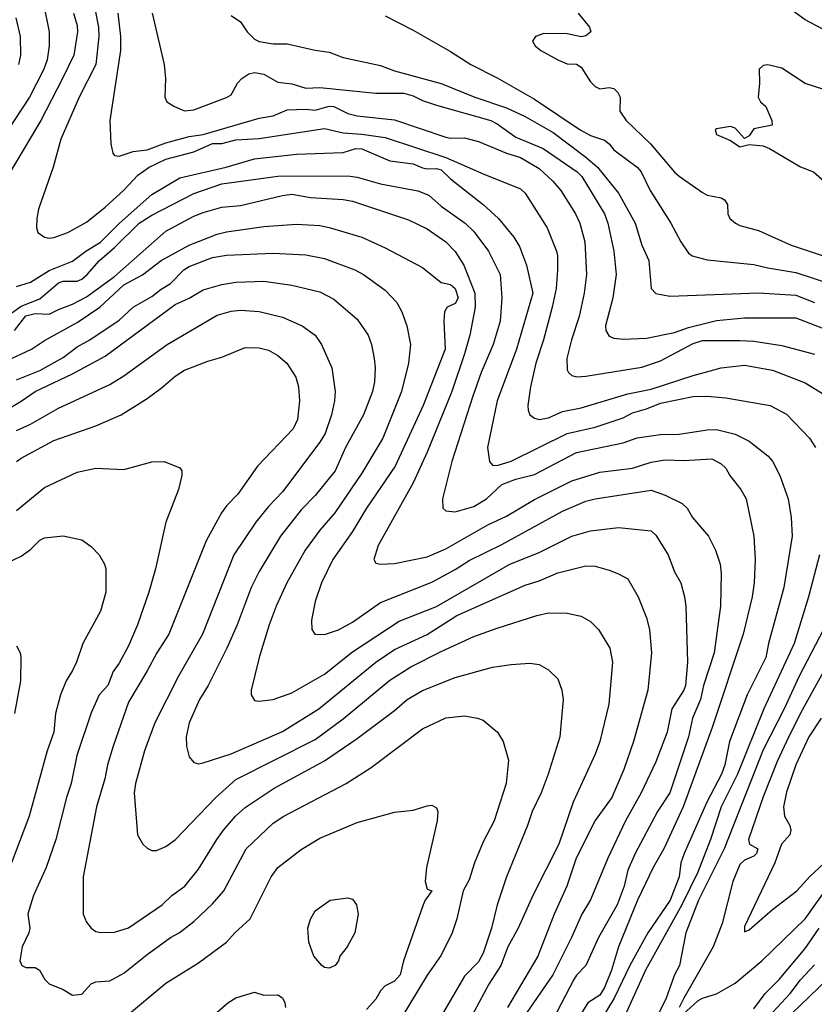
# Model space of a CAD drawing. Header units: metres. Extents: x -46681 to -43747, y -240911 to -237677.
# Tile 781 of 1056: x -45461 to -45376, y -238048 to -237943. Entities that reach past the tile are written whole.
import ezdxf

# ---------------------------------------------------------------- set-up
doc = ezdxf.new("R2010")
doc.units = ezdxf.units.M
doc.layers.add('CONTOUR_INDEX', color=1, linetype='Continuous')
doc.layers.add('CONTOUR_INTER', color=3, linetype='Continuous')

msp = doc.modelspace()

# ---------------------------------------------------------------- linework, layer by layer
at = {"layer": 'CONTOUR_INDEX'}
for points, elevation in [([(-45455.52, -237942.02), (-45455.1, -237943.35), (-45455.09, -237944.02), (-45455.47, -237946.52), (-45456.69, -237949.02), (-45459, -237953.52), (-45462.59, -237959.52)], 70), ([(-45422.1, -237942.3), (-45419.1, -237943.85), (-45415.1, -237946.13), (-45412.93, -237947.52), (-45410.1, -237948.93), (-45406.1, -237951.22), (-45401.2, -237954.52), (-45400.1, -237955.13), (-45398.6, -237955.62), (-45398.1, -237956.02), (-45397.6, -237956.66), (-45395.1, -237958.52), (-45394.67, -237959.02), (-45393.71, -237961.02), (-45391.49, -237964.52), (-45390.44, -237966.52), (-45389.6, -237967.73), (-45389.22, -237968.02), (-45387.6, -237968.42), (-45382.6, -237968.94), (-45381.1, -237969.31), (-45378.1, -237969.78), (-45372.1, -237971.74)], 65), ([(-45461.6, -237971.31), (-45460.1, -237970.83), (-45458.1, -237969.59), (-45455.6, -237968.59), (-45454.18, -237967.52), (-45452.6, -237966.55), (-45450.6, -237964.54), (-45447.1, -237961.45), (-45444.1, -237959.64), (-45439.16, -237958.52), (-45436.1, -237957.63), (-45431.6, -237957.13), (-45426.6, -237956.94), (-45425.26, -237956.52), (-45424.6, -237956.54), (-45421.6, -237957.83), (-45419.1, -237958.16), (-45418.1, -237958.6), (-45417.6, -237958.69), (-45416.6, -237958.66), (-45416.1, -237958.78), (-45415.1, -237959.75), (-45411.6, -237962.51), (-45409.97, -237964.02), (-45408.31, -237966.02), (-45407.7, -237967.02), (-45406.95, -237969.02), (-45406.3, -237972.02), (-45408.05, -237978.02), (-45410.09, -237983.52), (-45411.14, -237988.52), (-45410.93, -237990.02), (-45410.6, -237990.42), (-45410.1, -237990.47), (-45408.6, -237990), (-45402.6, -237987.02), (-45399.6, -237986.35), (-45396.6, -237985.34), (-45395.6, -237984.81), (-45394.1, -237984.39), (-45392.6, -237983.77), (-45389.1, -237983.07), (-45387.6, -237983.03), (-45385.6, -237983.22), (-45380.86, -237984.02), (-45379.1, -237984.96), (-45376.65, -237987.52), (-45376, -237988.52)], 70), ([(-45464.6, -237985.64), (-45461.1, -237983.58), (-45459.6, -237982.54), (-45455.6, -237980.63), (-45452.1, -237978.76), (-45444.6, -237973.22), (-45443.1, -237972.53), (-45441.6, -237971.64), (-45439.6, -237971.08), (-45438.1, -237970.84), (-45435.1, -237970.73), (-45432.1, -237971.15), (-45429.1, -237971.87), (-45427.6, -237972.64), (-45425.1, -237974.79), (-45423.93, -237976.52), (-45423.56, -237977.52), (-45423.27, -237979.02), (-45423.18, -237980.02), (-45423.25, -237981.52), (-45423.45, -237982.52), (-45424.42, -237985.02), (-45426.34, -237988.52), (-45427.47, -237991.02), (-45429.6, -237993.69), (-45431.1, -237995.21), (-45433.31, -237998.02), (-45435.6, -238001.8), (-45436.47, -238003.52), (-45437.97, -238007.52), (-45439.07, -238010.02), (-45441.09, -238014.02), (-45442.02, -238015.52), (-45443.11, -238018.02), (-45443.44, -238019.52), (-45443.41, -238020.52), (-45443.1, -238021.66), (-45442.6, -238022.28), (-45442.1, -238022.41), (-45441.6, -238022.32), (-45438.6, -238021.34), (-45433.1, -238018.94), (-45429.2, -238016.52), (-45423.09, -238011.52), (-45421.1, -238010.16), (-45417.6, -238008.58), (-45414.43, -238006.52), (-45407.1, -238003.29), (-45405.6, -238002.81), (-45403.6, -238001.95), (-45400.6, -238001.2), (-45399.6, -238001.26), (-45398.1, -238001.67), (-45397.1, -238002.05), (-45396.1, -238002.6), (-45394.99, -238004.52), (-45394.1, -238006.77), (-45393.78, -238008.02), (-45393.57, -238010.52), (-45393.97, -238014.52), (-45395.49, -238020.02), (-45396.52, -238023.02), (-45397.82, -238026.02), (-45399.6, -238028.47), (-45401.63, -238032.52), (-45402.65, -238035.52), (-45404.01, -238038.52), (-45405.73, -238043.02), (-45408.99, -238048.52)], 75), ([(-45375.56, -238000.02), (-45376.73, -238004.52), (-45378.29, -238009.52), (-45381.52, -238016.52), (-45384.37, -238023.52), (-45386.1, -238027.02), (-45387.23, -238030.52), (-45388.61, -238034.02), (-45390.31, -238037.52), (-45394.21, -238044.52), (-45396.91, -238050.52)], 70), ([(-45461.6, -238009.78), (-45461.22, -238010.52), (-45461.14, -238011.02), (-45461.18, -238013.52), (-45461.82, -238017.02)], 80), ([(-45427.99, -238037.02), (-45426.1, -238036.76), (-45425.6, -238036.91), (-45425.19, -238037.52), (-45425.01, -238038.52), (-45425.37, -238040.52), (-45426.19, -238042.02), (-45426.96, -238043.02), (-45427.12, -238043.52), (-45427.46, -238044.02), (-45428.1, -238044.3), (-45428.6, -238044.23), (-45428.89, -238044.02), (-45429.74, -238043.02), (-45430.28, -238041.52), (-45430.39, -238040.02), (-45430.1, -238039.05), (-45429.6, -238038.17), (-45427.99, -238037.02)], 80), ([(-45382.44, -238051.02), (-45378.7, -238047.02), (-45377.6, -238045.56), (-45376.1, -238043.93)], 70), ([(-45440.1, -238049.02), (-45438.98, -238048.02), (-45438.1, -238047.46), (-45436.1, -238046.88), (-45435.1, -238047.18), (-45433.6, -238047.14), (-45433.1, -238047.47), (-45432.86, -238048.02), (-45432.78, -238048.52)], 80)]:
    msp.add_lwpolyline(points, dxfattribs=dict(at, elevation=elevation))
at = {"layer": 'CONTOUR_INTER'}
for points, elevation in [([(-45458.72, -237941.02), (-45458.12, -237944.02), (-45458.11, -237945.52), (-45458.34, -237947.02), (-45458.67, -237948.02), (-45460.22, -237951.02), (-45465.1, -237958.41)], 71), ([(-45374.6, -237944.06), (-45377.1, -237942.73), (-45380.1, -237940.52)], 64), ([(-45461.68, -237942.52), (-45461.22, -237944.52), (-45461.19, -237946.52), (-45461.38, -237947.52)], 72), ([(-45453.21, -237941.52), (-45452.82, -237943.52), (-45452.8, -237944.52), (-45453.1, -237947.52), (-45454.88, -237951.02), (-45456.87, -237955.52), (-45457.67, -237958.52), (-45459.25, -237963.02), (-45459.43, -237964.02), (-45459.46, -237965.02), (-45459.31, -237965.52), (-45458.6, -237966), (-45458.1, -237966.1), (-45457.6, -237966.03), (-45456.12, -237965.52), (-45454.1, -237964.4), (-45452.1, -237962.79), (-45450.1, -237960.97), (-45448.6, -237959.38), (-45447.39, -237958.52), (-45445.6, -237957.67), (-45442.6, -237956.87), (-45440.6, -237955.99), (-45439.6, -237955.97), (-45438.1, -237955.58), (-45435.6, -237955.43), (-45428.6, -237954.37), (-45426.6, -237954.83), (-45424.6, -237954.97), (-45422.1, -237955.35), (-45415.6, -237957.47), (-45411.6, -237959.23), (-45407.6, -237960.82), (-45407.1, -237961.3), (-45404.73, -237965.02), (-45403.75, -237967.52), (-45403.63, -237968.02), (-45403.63, -237969.52), (-45403.8, -237971.52), (-45404.2, -237973.52), (-45405.14, -237977.02), (-45405.96, -237979.52), (-45406.54, -237982.02), (-45406.82, -237984.02), (-45406.79, -237984.52), (-45406.59, -237985.02), (-45406.1, -237985.41), (-45405.6, -237985.52), (-45404.6, -237985.34), (-45403.1, -237984.69), (-45401.1, -237984.3), (-45396.1, -237982.8), (-45393.6, -237982.29), (-45389.1, -237980.81), (-45386.1, -237979.99), (-45383.6, -237979.7), (-45380.6, -237980.26), (-45377.1, -237981.62), (-45374.6, -237983.16)], 69), ([(-45450.77, -237942.02), (-45450.46, -237944.52), (-45450.45, -237946.02), (-45451.61, -237953.52), (-45451.52, -237956.02), (-45451.29, -237957.02), (-45451.1, -237957.28), (-45450.6, -237957.35), (-45449.1, -237956.84), (-45447.6, -237956.64), (-45445.6, -237955.9), (-45443.1, -237955.24), (-45441.6, -237955.01), (-45435.6, -237953.28), (-45434.1, -237953), (-45432.6, -237952.38), (-45430.6, -237952.31), (-45429.6, -237952.42), (-45428.1, -237951.99), (-45427.6, -237952.03), (-45426.1, -237952.76), (-45425.1, -237953.02), (-45421.1, -237953.43), (-45415.6, -237955.3), (-45415.1, -237955.41), (-45413.6, -237955.36), (-45412.1, -237955.76), (-45409.1, -237957), (-45407.6, -237957.46), (-45405.6, -237958.66), (-45404.13, -237960.02), (-45403.3, -237961.02), (-45401.72, -237963.52), (-45401.25, -237964.52), (-45400.71, -237966.52), (-45400.53, -237970.02), (-45400.77, -237972.02), (-45401.32, -237974.52), (-45402.15, -237977.02), (-45402.63, -237979.02), (-45402.6, -237980.23), (-45402.47, -237980.52), (-45402.1, -237980.84), (-45401.6, -237980.98), (-45400.6, -237980.91), (-45394.6, -237979.93), (-45392.6, -237979.25), (-45389.1, -237977.41), (-45388.1, -237977.07), (-45384.1, -237977.07), (-45382.6, -237977.16), (-45379.6, -237977.62), (-45376.1, -237978.53)], 68), ([(-45447.08, -237942.02), (-45445.8, -237947.52), (-45445.64, -237949.02), (-45445.71, -237951.02), (-45445.49, -237951.52), (-45444.69, -237952.02), (-45443.6, -237952.48), (-45442.6, -237952.38), (-45439.1, -237951.06), (-45438.6, -237950.78), (-45437.93, -237949.52), (-45437.45, -237949.02), (-45436.73, -237948.52), (-45436.1, -237948.36), (-45435.1, -237948.56), (-45433.6, -237949.4), (-45432.1, -237949.59), (-45430.6, -237950.05), (-45429.1, -237949.97), (-45423.1, -237950.57), (-45420.1, -237950.6), (-45419.1, -237950.87), (-45418.1, -237951.38), (-45416.6, -237951.88), (-45410.78, -237953.52), (-45410.1, -237953.87), (-45408.1, -237955.29), (-45405.19, -237956.52), (-45401.55, -237959.02), (-45401.05, -237959.52), (-45398.61, -237963.52), (-45398.23, -237964.52), (-45397.62, -237967.52), (-45397.35, -237970.02), (-45397.71, -237972.52), (-45398.48, -237975.52), (-45398.45, -237976.02), (-45398.1, -237976.61), (-45397.6, -237976.81), (-45396.6, -237976.93), (-45394.1, -237976.84), (-45391.1, -237976.21), (-45389.6, -237975.67), (-45386.6, -237974.94), (-45383.6, -237974.66), (-45378.1, -237974.66), (-45373.1, -237976.58)], 67), ([(-45438.6, -237942.26), (-45437.6, -237942.94), (-45436.91, -237944.02), (-45436.1, -237944.79), (-45435.6, -237945.06), (-45434.1, -237945.29), (-45432.6, -237945.32), (-45429.6, -237945.99), (-45428.1, -237946.19), (-45426.6, -237946.76), (-45422.6, -237947.63), (-45421.1, -237948.2), (-45416.1, -237949.55), (-45412.5, -237951.02), (-45409.1, -237952.16), (-45407.1, -237953.09), (-45404.1, -237954.79), (-45400.6, -237957.43), (-45399.36, -237958.52), (-45397.1, -237961.29), (-45395.33, -237964.52), (-45394.6, -237966.86), (-45393.86, -237968.52), (-45393.61, -237971.52), (-45393.1, -237972.04), (-45391.6, -237972.31), (-45382.1, -237971.98), (-45378.1, -237972.23), (-45376.1, -237972.99)], 66), ([(-45401.42, -237942.02), (-45400.21, -237943.52), (-45400.07, -237944.02), (-45400.6, -237944.46), (-45401.1, -237944.55), (-45402.6, -237944.24), (-45405.1, -237944.18), (-45406, -237944.52), (-45406.33, -237945.02), (-45406.03, -237945.52), (-45405.44, -237946.02), (-45403.6, -237947.02), (-45402.6, -237947.43), (-45401.6, -237947.48), (-45401.1, -237947.8), (-45400.1, -237949.37), (-45399.6, -237949.86), (-45399.1, -237950.11), (-45398.1, -237949.98), (-45397.6, -237950.1), (-45397.18, -237950.52), (-45396.94, -237951.02), (-45396.97, -237952.52), (-45396.28, -237953.52), (-45393.68, -237956.02), (-45391.1, -237959.03), (-45390.6, -237959.46), (-45388.1, -237961.24), (-45387.6, -237961.5), (-45386.1, -237961.81), (-45385.75, -237962.02), (-45385.44, -237962.52), (-45385.4, -237963.52), (-45385.18, -237964.02), (-45384.58, -237964.52), (-45384.1, -237964.77), (-45382.1, -237965.28), (-45378.6, -237966.87), (-45372.6, -237968.88)], 64), ([(-45375.1, -237950.2), (-45377.1, -237949.54), (-45379.6, -237947.91), (-45381.1, -237947.55), (-45381.6, -237947.62), (-45382.02, -237948.02), (-45381.99, -237949.52), (-45382.13, -237951.02), (-45381.89, -237951.52), (-45381.33, -237952.02), (-45380.66, -237953.52), (-45380.65, -237954.02), (-45382.6, -237954.39), (-45383.1, -237955.15), (-45383.6, -237955.43), (-45384.6, -237954.33), (-45385.1, -237954.15), (-45386.6, -237954.39), (-45386.74, -237954.52), (-45386.59, -237955.02), (-45385.1, -237955.66), (-45384.1, -237956.32), (-45383.1, -237956.07), (-45381.6, -237956.23), (-45380.91, -237956.52), (-45377.6, -237958.48), (-45376.21, -237959.02), (-45375.07, -237960.02)], 63), ([(-45462.1, -237974.12), (-45461.1, -237973.39), (-45459.1, -237972.61), (-45457.1, -237970.91), (-45456.6, -237970.71), (-45455.1, -237970.73), (-45454.6, -237970.49), (-45454.03, -237970.02), (-45452.73, -237968.52), (-45451.1, -237967.1), (-45448.47, -237964.52), (-45447.1, -237963.66), (-45442.6, -237961.32), (-45439.6, -237960.3), (-45433.6, -237959.48), (-45426.1, -237959.44), (-45425.1, -237959.59), (-45422.6, -237960.3), (-45418.6, -237961.05), (-45417.42, -237961.52), (-45416.1, -237962.68), (-45413.53, -237964.52), (-45412.6, -237965.4), (-45411.02, -237967.52), (-45409.78, -237970.02), (-45409.6, -237972.52), (-45409.77, -237975.02), (-45410.55, -237977.52), (-45411.82, -237980.52), (-45412.71, -237983.02), (-45414.97, -237990.02), (-45415.97, -237994.02), (-45415.92, -237995.02), (-45415.6, -237995.33), (-45414.6, -237995.41), (-45412.6, -237994.87), (-45411.25, -237994.02), (-45409.6, -237992.5), (-45408.1, -237991.92), (-45406.1, -237991.41), (-45401.6, -237989.08), (-45396.6, -237988.03), (-45395.1, -237987.49), (-45392.6, -237987.13), (-45390.6, -237987.09), (-45387.6, -237986.63), (-45386.6, -237986.62), (-45384.6, -237987.12), (-45383.1, -237987.84), (-45381.1, -237989.44), (-45380.6, -237990.01), (-45379.8, -237991.52), (-45378.94, -237994.02), (-45378.59, -237996.02), (-45378.51, -237998.02), (-45379.38, -238003.52), (-45381.03, -238009.52), (-45381.3, -238011.02), (-45383.3, -238015.02), (-45385.22, -238020.02), (-45385.72, -238022.52), (-45386.05, -238023.52), (-45387.63, -238026.52), (-45390.08, -238032.02), (-45390.42, -238033.02), (-45390.6, -238034.52), (-45391.57, -238037.02), (-45393.96, -238040.52), (-45395.9, -238044.02), (-45397.56, -238047.52), (-45400, -238051.52)], 71), ([(-45461.82, -237976.02), (-45460.6, -237974.45), (-45459.6, -237974.18), (-45458.1, -237974.27), (-45457.1, -237973.75), (-45455.6, -237973.2), (-45454.1, -237972.4), (-45451.1, -237970.21), (-45445.6, -237965.36), (-45442.6, -237963.77), (-45441.6, -237963.37), (-45439.6, -237962.81), (-45437.6, -237962.61), (-45433.1, -237961.53), (-45432.1, -237961.4), (-45430.1, -237961.77), (-45426.6, -237961.99), (-45425.6, -237962.16), (-45419.6, -237964.16), (-45417.6, -237965.1), (-45415.59, -237966.52), (-45414.6, -237967.54), (-45413.68, -237969.02), (-45412.5, -237972.02), (-45412.48, -237973.52), (-45413.05, -237976.52), (-45413.59, -237978.52), (-45414.96, -237982.52), (-45417.6, -237989.02), (-45419.1, -237992.31), (-45422.84, -237999.02), (-45423.33, -238000.52), (-45423.1, -238000.93), (-45422.6, -238001.04), (-45421.1, -238000.95), (-45417.6, -238000.25), (-45415.6, -237999.38), (-45411.1, -237996.82), (-45409.1, -237995.9), (-45406.1, -237994.11), (-45402.1, -237992.12), (-45399.1, -237991.17), (-45395.6, -237990.75), (-45393.6, -237990.09), (-45392.1, -237989.85), (-45390.1, -237989.91), (-45387.1, -237989.74), (-45386.1, -237990.27), (-45385.6, -237990.75), (-45385.16, -237991.52), (-45383.98, -237993.02), (-45383.43, -237994.02), (-45382.61, -237998.02), (-45382.45, -238000.52), (-45382.56, -238003.02), (-45382.79, -238004.52), (-45383.75, -238008.52), (-45387.07, -238018.52), (-45390.18, -238027.02), (-45392.25, -238031.52), (-45393.39, -238033.52), (-45395.07, -238037.02), (-45397.1, -238042.02), (-45397.87, -238044.52), (-45398.6, -238046.38), (-45399.1, -238047.18), (-45400.4, -238048.02), (-45401.91, -238050.52)], 72), ([(-45462.6, -237979.21), (-45459.99, -237978.02), (-45458.6, -237977.06), (-45455.1, -237975.16), (-45452.67, -237973.52), (-45450.1, -237971.13), (-45448.1, -237970.04), (-45446.1, -237968.51), (-45443.1, -237966.85), (-45440.1, -237965.67), (-45439.1, -237965.45), (-45435.1, -237964.87), (-45431.6, -237964.6), (-45429.1, -237964.77), (-45428.1, -237964.98), (-45424.6, -237966.02), (-45422.1, -237967.15), (-45418.1, -237969.26), (-45416.1, -237970.85), (-45415.1, -237971.07), (-45414.59, -237971.52), (-45414.27, -237972.52), (-45414.6, -237973.1), (-45415.47, -237973.52), (-45415.76, -237974.02), (-45415.82, -237975.02), (-45415.67, -237978.02), (-45418.03, -237984.02), (-45421.05, -237990.52), (-45424.09, -237995.02), (-45425.61, -237997.52), (-45427.72, -238000.52), (-45428.93, -238003.02), (-45429.6, -238005.02), (-45429.99, -238007.02), (-45429.97, -238008.02), (-45429.64, -238008.52), (-45428.6, -238008.58), (-45427.1, -238008.07), (-45425.6, -238007.23), (-45422.6, -238005.13), (-45417.1, -238002.97), (-45414.6, -238001.61), (-45413.1, -238000.64), (-45409.6, -237998.91), (-45403.1, -237995.36), (-45400.6, -237994.29), (-45399.6, -237994.03), (-45393.6, -237993.11), (-45392.1, -237993.65), (-45390.28, -237994.52), (-45389.74, -237995.02), (-45389.19, -237996.02), (-45387.46, -237998.02), (-45386.71, -237999.52), (-45386.22, -238001.02), (-45386.12, -238002.02), (-45386.19, -238005.52), (-45386.85, -238010.52), (-45387.99, -238014.02), (-45388.33, -238015.52), (-45389.19, -238017.52), (-45389.6, -238019.52), (-45391.62, -238025.52), (-45392.92, -238027.52), (-45395.32, -238032.02), (-45396.1, -238033.81), (-45396.51, -238035.52), (-45397.24, -238037.52), (-45399.26, -238041.02), (-45400.59, -238044.02), (-45401.6, -238045.04), (-45401.89, -238045.52), (-45404.1, -238049.76)], 73), ([(-45461.6, -237981.28), (-45459.1, -237980.3), (-45456.6, -237978.88), (-45455.1, -237977.77), (-45453.74, -237977.02), (-45450.6, -237974.89), (-45449.1, -237973.5), (-45447.1, -237972.37), (-45446.1, -237971.57), (-45445.1, -237970.98), (-45443.67, -237969.52), (-45443.1, -237969.14), (-45440.6, -237968.18), (-45439.1, -237967.95), (-45434.1, -237967.74), (-45430.6, -237967.91), (-45428.6, -237968.3), (-45425.36, -237969.52), (-45424.44, -237970.02), (-45422.1, -237971.69), (-45420.84, -237973.02), (-45420.32, -237974.02), (-45419.8, -237975.52), (-45419.4, -237977.52), (-45419.62, -237979.52), (-45420.34, -237982.52), (-45422.37, -237987.52), (-45424.6, -237991.28), (-45427.49, -237995.52), (-45429.1, -237997.38), (-45430.67, -237999.52), (-45432.63, -238003.02), (-45433.79, -238005.52), (-45434.54, -238007.52), (-45435.61, -238011.02), (-45436.45, -238014.52), (-45436.48, -238015.02), (-45436.1, -238015.63), (-45435.6, -238015.72), (-45434.1, -238015.52), (-45432.1, -238014.81), (-45428.6, -238012.81), (-45425.6, -238010.41), (-45420.6, -238007.15), (-45416.6, -238005.58), (-45408.74, -238001.02), (-45405.6, -237999.77), (-45402.1, -237998.02), (-45400.1, -237997.45), (-45397.1, -237997.12), (-45393.6, -237997.47), (-45393.1, -237997.94), (-45391.78, -238000.02), (-45391.1, -238001.84), (-45390.43, -238003.02), (-45390.02, -238004.52), (-45389.88, -238005.52), (-45389.7, -238011.52), (-45389.91, -238014.02), (-45390.1, -238014.52), (-45391.4, -238016.52), (-45391.89, -238019.02), (-45393.1, -238022.21), (-45394.68, -238025.52), (-45396.36, -238028.52), (-45398.25, -238032.52), (-45400.1, -238036.97), (-45401.03, -238038.52), (-45402.14, -238041.02), (-45404.15, -238045.02), (-45408.3, -238051.02)], 74), ([(-45461.6, -237986.73), (-45460.1, -237986.05), (-45457.1, -237984.33), (-45451.6, -237981.78), (-45450.1, -237980.86), (-45445.47, -237977.52), (-45440.1, -237974.38), (-45438.6, -237973.92), (-45437.6, -237973.81), (-45435.6, -237973.97), (-45433.1, -237974.59), (-45431, -237975.52), (-45429.6, -237976.5), (-45428.92, -237977.52), (-45427.82, -237980.02), (-45427.45, -237982.52), (-45427.54, -237983.52), (-45427.87, -237985.02), (-45428.53, -237987.02), (-45429.1, -237987.98), (-45433.1, -237993.3), (-45434.6, -237994.86), (-45435.97, -237996.52), (-45438.31, -238000.02), (-45441.68, -238008.52), (-45444.24, -238013.02), (-45446.8, -238018.02), (-45447.88, -238021.02), (-45448.85, -238024.52), (-45449.01, -238025.52), (-45448.65, -238030.02), (-45448.09, -238031.02), (-45447.6, -238031.45), (-45447.1, -238031.68), (-45446.6, -238031.69), (-45445.6, -238031.26), (-45444.6, -238030.55), (-45440.26, -238026.02), (-45438.1, -238024.1), (-45429.6, -238019.82), (-45426.6, -238017.61), (-45421.6, -238013.44), (-45419.36, -238012.02), (-45416.1, -238010.39), (-45412.6, -238008.79), (-45410.1, -238007.88), (-45405.84, -238006.52), (-45404.6, -238006.23), (-45402.6, -238006.28), (-45401.1, -238006.61), (-45400.1, -238007.18), (-45399.23, -238008.02), (-45398.02, -238010.02), (-45397.73, -238011.52), (-45398.14, -238016.02), (-45399.1, -238020.02), (-45399.6, -238021.37), (-45401.95, -238026.52), (-45403.48, -238031.02), (-45406.28, -238036.52), (-45407.86, -238040.02), (-45408.98, -238042.02), (-45409.73, -238044.02), (-45411.01, -238046.02), (-45412.62, -238049.02)], 76), ([(-45461.6, -237990.03), (-45461.1, -237989.69), (-45457.6, -237987.8), (-45453.1, -237986.2), (-45450.39, -237985.02), (-45447.6, -237983.27), (-45446.1, -237982.19), (-45444.6, -237980.89), (-45443.6, -237980.25), (-45441.1, -237979.29), (-45439.6, -237978.87), (-45437.1, -237977.83), (-45435.6, -237977.86), (-45434.6, -237978.12), (-45433.6, -237978.69), (-45432.65, -237979.52), (-45431.68, -237981.02), (-45431.39, -237982.02), (-45431.27, -237983.52), (-45431.51, -237985.52), (-45431.98, -237986.52), (-45435.79, -237990.52), (-45437.88, -237993.52), (-45439.1, -237994.77), (-45439.64, -237995.52), (-45441.3, -237998.52), (-45445.3, -238008.52), (-45446.58, -238010.52), (-45447.6, -238012.47), (-45449.6, -238015.81), (-45451.25, -238020.52), (-45451.85, -238022.52), (-45452.13, -238024.02), (-45453.04, -238027.02), (-45454.47, -238034.52), (-45454.48, -238038.52), (-45454.1, -238039.38), (-45453.6, -238040.01), (-45453.1, -238040.37), (-45452.6, -238040.48), (-45451.1, -238040.45), (-45449.6, -238039.97), (-45446.02, -238037.52), (-45444.95, -238036.52), (-45443.57, -238035.52), (-45442.1, -238033.68), (-45440.16, -238030.52), (-45439.42, -238029.52), (-45438.15, -238028.02), (-45437.1, -238027.08), (-45433.99, -238025.02), (-45428.6, -238022.11), (-45425.1, -238019.7), (-45421.1, -238016.7), (-45419.74, -238015.52), (-45418.1, -238014.56), (-45414.6, -238013.16), (-45410.6, -238012.06), (-45408.6, -238011.76), (-45406.6, -238011.65), (-45405.6, -238011.79), (-45404.6, -238012.35), (-45403.6, -238013.31), (-45403.18, -238014.52), (-45403.02, -238015.52), (-45403.39, -238019.52), (-45404.63, -238023.52), (-45405.4, -238025.52), (-45406.37, -238027.52), (-45406.84, -238029.02), (-45409.09, -238034.52), (-45410.09, -238037.52), (-45410.71, -238040.02), (-45411.6, -238042.7), (-45412.1, -238043.61), (-45413.6, -238045.14), (-45415.84, -238049.02)], 77), ([(-45461.6, -237995.28), (-45458.6, -237992.81), (-45455.1, -237991.19), (-45453.1, -237990.74), (-45450.1, -237990.88), (-45447.1, -237990.07), (-45445.79, -237990.02), (-45444.1, -237990.73), (-45443.9, -237991.02), (-45443.91, -237991.52), (-45444.25, -237993.02), (-45445.61, -237996.52), (-45446.73, -238001.52), (-45447.43, -238004.02), (-45448.64, -238007.52), (-45449.6, -238009.76), (-45450.6, -238011.62), (-45451.27, -238012.52), (-45451.82, -238014.02), (-45452.75, -238015.02), (-45453.6, -238016.95), (-45455.14, -238021.52), (-45455.74, -238024.52), (-45456.24, -238026.02), (-45457.39, -238030.52), (-45458.42, -238033.52), (-45459.78, -238036.52), (-45460.26, -238038.02), (-45460.38, -238038.52), (-45460.19, -238040.02), (-45460.3, -238040.52), (-45460.99, -238042.02), (-45461.26, -238043.52), (-45461.04, -238044.02), (-45460.6, -238044.22), (-45459.6, -238044.24), (-45459.14, -238044.52), (-45458.57, -238045.52), (-45458.1, -238045.96), (-45456.6, -238046.59), (-45455.6, -238047.19), (-45454.6, -238047.09), (-45453.6, -238045.98), (-45453.1, -238045.77), (-45451.6, -238045.67), (-45450.1, -238044.83), (-45447.6, -238042.83), (-45445.1, -238041.03), (-45444.18, -238040.52), (-45442.6, -238039.3), (-45440.6, -238037.41), (-45439.39, -238036.02), (-45437, -238031.52), (-45434.1, -238028.76), (-45432.96, -238028.02), (-45426.28, -238024.52), (-45423.6, -238022.79), (-45418.1, -238018.66), (-45415.6, -238017.48), (-45413.6, -238017.27), (-45412.22, -238017.52), (-45411.6, -238017.75), (-45410.08, -238019.02), (-45409.48, -238020.02), (-45408.89, -238022.02), (-45409.14, -238024.52), (-45410.43, -238028.52), (-45411.6, -238030.77), (-45412.53, -238033.02), (-45413.1, -238034.82), (-45413.76, -238036.02), (-45414.44, -238039.02), (-45414.94, -238040.52), (-45416.1, -238042.9), (-45417.6, -238045.06), (-45420.6, -238050.02)], 78), ([(-45462.6, -238000.87), (-45461.1, -238000.18), (-45460.1, -237999.46), (-45459.1, -237998.47), (-45458.6, -237998.21), (-45456.6, -237998.01), (-45454.6, -237998.44), (-45453.6, -237999.14), (-45452.76, -238000.02), (-45452.18, -238001.02), (-45452.05, -238001.52), (-45452.04, -238004.02), (-45452.6, -238006.07), (-45454.49, -238009.52), (-45455.18, -238011.52), (-45455.6, -238012.43), (-45456.29, -238013.52), (-45456.9, -238015.02), (-45457.42, -238017.02), (-45457.61, -238019.02), (-45458.32, -238021.02), (-45460.26, -238028.02), (-45462.15, -238033.02)], 79), ([(-45375.12, -238008.02), (-45377.75, -238013.02), (-45379.36, -238016.52), (-45381.6, -238020.93), (-45385.77, -238031.52), (-45388.53, -238037.02), (-45389.9, -238040.52), (-45390.58, -238044.02), (-45391.09, -238045.02), (-45391.99, -238047.52), (-45393.47, -238050.52)], 69), ([(-45374.03, -238010.52), (-45377.6, -238016.99), (-45379.11, -238020.02), (-45380.1, -238022.16), (-45381.6, -238025.94), (-45383.19, -238030.52), (-45383.07, -238031.02), (-45382.19, -238031.52), (-45382.3, -238032.02), (-45382.6, -238032.31), (-45383.6, -238032.74), (-45384.1, -238033.21), (-45384.84, -238035.02), (-45385.98, -238039.52), (-45386.96, -238042.02), (-45390.1, -238047.52), (-45390.6, -238048.52)], 68), ([(-45375.37, -238017.52), (-45376.71, -238019.52), (-45378.09, -238022.52), (-45379.1, -238025.44), (-45379.41, -238027.02), (-45379.31, -238028.02), (-45378.73, -238029.02), (-45378.63, -238029.52), (-45378.74, -238030.02), (-45379.62, -238031.02), (-45380.35, -238033.02), (-45383.6, -238039.84), (-45383.6, -238040.41), (-45383.1, -238040.18), (-45380.6, -238038.02), (-45378.01, -238036.02), (-45376.6, -238034.47), (-45373.1, -238031.22)], 67), ([(-45449.94, -238049.52), (-45445.6, -238045.9), (-45442.1, -238043.73), (-45439.1, -238041.52), (-45438.21, -238040.52), (-45436.57, -238039.02), (-45434.32, -238034.52), (-45433.61, -238033.52), (-45431.1, -238031.58), (-45429.1, -238030.39), (-45425.1, -238028.7), (-45421.1, -238027.58), (-45419.1, -238027.38), (-45417.6, -238026.92), (-45417.1, -238026.83), (-45416.6, -238027.12), (-45416.46, -238027.52), (-45416.52, -238028.52), (-45417.67, -238033.52), (-45417.82, -238035.02), (-45417.6, -238035.83), (-45417.09, -238036.02), (-45417.83, -238037.02), (-45418.05, -238037.52), (-45420.16, -238043.52), (-45420.49, -238045.02), (-45421.1, -238045.7), (-45422.1, -238046.18), (-45422.6, -238046.74), (-45423.1, -238047.62), (-45424.1, -238048.71)], 79), ([(-45390.6, -238049.62), (-45388.6, -238047.81), (-45388.1, -238047.52), (-45386.6, -238047.06), (-45384.6, -238045.92), (-45381.74, -238043.52), (-45377.1, -238039.03), (-45374.1, -238034.81)], 68), ([(-45382.6, -238048.66), (-45381.37, -238047.02), (-45379.9, -238045.52), (-45377.1, -238042.18), (-45375.6, -238040.01)], 69), ([(-45380.46, -238051.02), (-45374.73, -238045.52)], 71)]:
    msp.add_lwpolyline(points, dxfattribs=dict(at, elevation=elevation))

doc.saveas('drawing.dxf')
